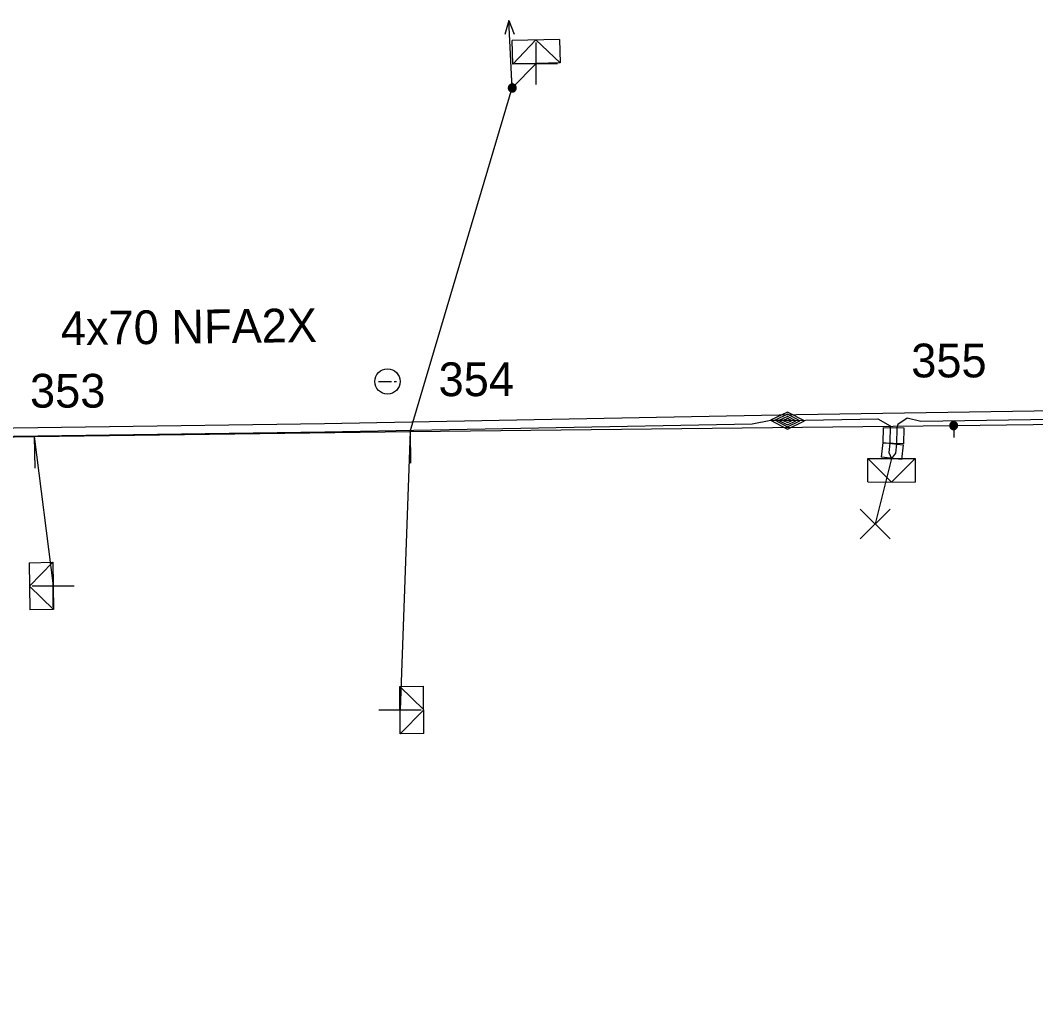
# Model space of a CAD drawing. Extents: x -540466 to -537383, y -1184038 to -1179972.
# Drawn here: x -538026.6 to -537996.54, y -1180873.24 to -1180843.84 of the extents above; entities that cross this region are included whole.
import ezdxf

# ---------------------------------------------------------------- set-up
doc = ezdxf.new("R2010")
doc.units = 0
for name, color, linetype in [('Vrstva 1', 7, 'Continuous'), ('Vrstva 10', 7, 'Continuous'), ('Vrstva 13', 7, 'Continuous'), ('Vrstva 14', 7, 'Continuous'), ('Vrstva 19', 7, 'Continuous'), ('Vrstva 2', 7, 'Continuous'), ('Vrstva 20', 7, 'Continuous'), ('Vrstva 31', 7, 'Continuous'), ('Vrstva 34', 7, 'Continuous'), ('Vrstva 36', 7, 'Continuous'), ('Vrstva 4', 7, 'Continuous'), ('Vrstva 5', 7, 'Continuous'), ('Vrstva 50', 7, 'Continuous'), ('Vrstva 51', 7, 'Continuous'), ('Vrstva 59', 7, 'Continuous'), ('Vrstva 8', 7, 'Continuous'), ('Vrstva 9', 7, 'Continuous')]:
    doc.layers.add(name, color=color, linetype=linetype)

# ---------------------------------------------------------------- blocks, each defined once
blk = doc.blocks.new('NN560')
at = {"layer": 'Vrstva 2'}
for points in [[(1.999, -0.001), (1.59, 0.141)], [(0, -0.001), (1.999, -0.001)], [(1.999, -0.001), (1.59, -0.134)]]:
    blk.add_lwpolyline(points, dxfattribs=at)
blk = doc.blocks.new('NN770')
at = {"layer": 'Vrstva 10'}
for p, q in [((0.002, 0.187), (0.002, 0.263)), ((0.002, -0.276), (0.002, 0.111))]:
    blk.add_line(p, q, dxfattribs=at)
blk.add_circle((0, -0.008), 0.375, dxfattribs=at)
blk = doc.blocks.new('NN870')
at = {"layer": 'Vrstva 4'}
for points in [[(0, -0.251), (0.5, 0.001), (0, 0.249), (-0.5, 0.001), (0, -0.251)], [(0.37, -0.003), (0, 0.186), (-0.362, 0.001), (0, -0.188), (0.37, -0.003)], [(0.245, -0.003), (0, 0.123), (-0.252, -0.003), (0, -0.125), (0.245, -0.003)], [(0.122, -0.003), (0, 0.06), (-0.13, -0.003), (0, -0.062), (0.122, -0.003)]]:
    blk.add_lwpolyline(points, dxfattribs=at)
blk = doc.blocks.new('NN800')
at = {"layer": 'Vrstva 1'}
for points in [[(-0.442, 0.442), (0.442, -0.442)], [(-0.442, -0.442), (0.442, 0.442)]]:
    blk.add_lwpolyline(points, dxfattribs=at)
blk = doc.blocks.new('NN630')
at = {"layer": 'Vrstva 9'}
for points in [[(-0.003, -0.7), (-0.703, 0)], [(-0.703, -0.7), (-0.703, 0), (0.697, 0), (0.697, -0.7)], [(-0.003, -0.7), (0.697, 0)], [(-0.703, -0.7), (0.697, -0.7)]]:
    blk.add_lwpolyline(points, dxfattribs=at)
blk = doc.blocks.new('NN500')
at = {"layer": 'Vrstva 2'}
for points in [[(-0.001, -0.235), (0.023, -0.234), (0.048, -0.23), (0.071, -0.224), (0.094, -0.215), (0.116, -0.204), (0.137, -0.191), (0.156, -0.175), (0.173, -0.158), (0.189, -0.139), (0.202, -0.118), (0.213, -0.096), (0.222, -0.073), (0.229, -0.049), (0.232, -0.025), (0.234, 0), (0.232, 0.024), (0.229, 0.048), (0.222, 0.072), (0.213, 0.095), (0.202, 0.117), (0.189, 0.138), (0.173, 0.157), (0.156, 0.174), (0.137, 0.19), (0.116, 0.203), (0.094, 0.214), (0.071, 0.223), (0.048, 0.229), (0.023, 0.233), (-0.001, 0.235), (-0.026, 0.233), (-0.05, 0.229), (-0.074, 0.223), (-0.097, 0.214), (-0.119, 0.203), (-0.139, 0.19), (-0.158, 0.174), (-0.176, 0.157), (-0.191, 0.138), (-0.205, 0.117), (-0.216, 0.095), (-0.225, 0.072), (-0.231, 0.048), (-0.235, 0.024), (-0.236, 0), (-0.235, -0.025), (-0.231, -0.049), (-0.225, -0.073), (-0.216, -0.096), (-0.205, -0.118), (-0.191, -0.139), (-0.176, -0.158), (-0.158, -0.175), (-0.139, -0.191), (-0.119, -0.204), (-0.097, -0.215), (-0.074, -0.224), (-0.05, -0.23), (-0.026, -0.234), (-0.001, -0.235)], [(-0.001, -0.235), (0.023, -0.234), (0.048, -0.23), (0.071, -0.224), (0.094, -0.215), (0.116, -0.204), (0.137, -0.191), (0.156, -0.175), (0.173, -0.158), (0.189, -0.139), (0.202, -0.118), (0.213, -0.096), (0.222, -0.073), (0.229, -0.049), (0.232, -0.025), (0.234, 0), (0.232, 0.024), (0.229, 0.048), (0.222, 0.072), (0.213, 0.095), (0.202, 0.117), (0.189, 0.138), (0.173, 0.157), (0.156, 0.174), (0.137, 0.19), (0.116, 0.203), (0.094, 0.214), (0.071, 0.223), (0.048, 0.229), (0.023, 0.233), (-0.001, 0.235), (-0.026, 0.233), (-0.05, 0.229), (-0.074, 0.223), (-0.097, 0.214), (-0.119, 0.203), (-0.139, 0.19), (-0.158, 0.174), (-0.176, 0.157), (-0.191, 0.138), (-0.205, 0.117), (-0.216, 0.095), (-0.225, 0.072), (-0.231, 0.048), (-0.235, 0.024), (-0.236, 0), (-0.235, -0.025), (-0.231, -0.049), (-0.225, -0.073), (-0.216, -0.096), (-0.205, -0.118), (-0.191, -0.139), (-0.176, -0.158), (-0.158, -0.175), (-0.139, -0.191), (-0.119, -0.204), (-0.097, -0.215), (-0.074, -0.224), (-0.05, -0.23), (-0.026, -0.234), (-0.001, -0.235)], [(-0.001, -0.206), (0.02, -0.205), (0.041, -0.201), (0.062, -0.196), (0.082, -0.188), (0.101, -0.178), (0.12, -0.167), (0.136, -0.153), (0.151, -0.138), (0.165, -0.121), (0.177, -0.103), (0.186, -0.084), (0.194, -0.064), (0.2, -0.043), (0.203, -0.022), (0.204, 0), (0.203, 0.021), (0.2, 0.042), (0.194, 0.063), (0.186, 0.083), (0.177, 0.102), (0.165, 0.12), (0.151, 0.137), (0.136, 0.152), (0.12, 0.166), (0.101, 0.177), (0.082, 0.187), (0.062, 0.195), (0.041, 0.2), (0.02, 0.204), (-0.001, 0.205), (-0.023, 0.204), (-0.044, 0.2), (-0.065, 0.195), (-0.085, 0.187), (-0.104, 0.177), (-0.122, 0.166), (-0.139, 0.152), (-0.154, 0.137), (-0.167, 0.12), (-0.179, 0.102), (-0.189, 0.083), (-0.197, 0.063), (-0.202, 0.042), (-0.205, 0.021), (-0.207, 0), (-0.205, -0.022), (-0.202, -0.043), (-0.197, -0.064), (-0.189, -0.084), (-0.179, -0.103), (-0.167, -0.121), (-0.154, -0.138), (-0.139, -0.153), (-0.122, -0.167), (-0.104, -0.178), (-0.085, -0.188), (-0.065, -0.196), (-0.044, -0.201), (-0.023, -0.205), (-0.001, -0.206)], [(-0.001, -0.176), (0.017, -0.175), (0.035, -0.172), (0.053, -0.168), (0.07, -0.161), (0.087, -0.153), (0.102, -0.143), (0.116, -0.131), (0.129, -0.118), (0.141, -0.104), (0.151, -0.088), (0.159, -0.072), (0.166, -0.055), (0.171, -0.037), (0.174, -0.019), (0.175, 0), (0.174, 0.018), (0.171, 0.036), (0.166, 0.054), (0.159, 0.071), (0.151, 0.087), (0.141, 0.103), (0.129, 0.117), (0.116, 0.13), (0.102, 0.142), (0.087, 0.152), (0.07, 0.16), (0.053, 0.167), (0.035, 0.172), (0.017, 0.174), (-0.001, 0.175), (-0.02, 0.174), (-0.038, 0.172), (-0.056, 0.167), (-0.073, 0.16), (-0.089, 0.152), (-0.105, 0.142), (-0.119, 0.13), (-0.132, 0.117), (-0.143, 0.103), (-0.153, 0.087), (-0.162, 0.071), (-0.168, 0.054), (-0.173, 0.036), (-0.176, 0.018), (-0.177, 0), (-0.176, -0.019), (-0.173, -0.037), (-0.168, -0.055), (-0.162, -0.072), (-0.153, -0.088), (-0.143, -0.104), (-0.132, -0.118), (-0.119, -0.131), (-0.105, -0.143), (-0.089, -0.153), (-0.073, -0.161), (-0.056, -0.168), (-0.038, -0.172), (-0.02, -0.175), (-0.001, -0.176)], [(-0.001, -0.147), (0.014, -0.146), (0.029, -0.143), (0.044, -0.139), (0.058, -0.134), (0.072, -0.127), (0.085, -0.119), (0.097, -0.109), (0.107, -0.098), (0.117, -0.086), (0.125, -0.073), (0.132, -0.06), (0.138, -0.046), (0.142, -0.031), (0.144, -0.016), (0.145, 0), (0.144, 0.015), (0.142, 0.03), (0.138, 0.045), (0.132, 0.059), (0.125, 0.073), (0.117, 0.086), (0.107, 0.097), (0.097, 0.108), (0.085, 0.118), (0.072, 0.126), (0.058, 0.133), (0.044, 0.139), (0.029, 0.143), (0.014, 0.145), (-0.001, 0.146), (-0.017, 0.145), (-0.032, 0.143), (-0.046, 0.139), (-0.061, 0.133), (-0.074, 0.126), (-0.087, 0.118), (-0.099, 0.108), (-0.11, 0.097), (-0.119, 0.086), (-0.128, 0.073), (-0.135, 0.059), (-0.14, 0.045), (-0.144, 0.03), (-0.147, 0.015), (-0.147, 0), (-0.147, -0.016), (-0.144, -0.031), (-0.14, -0.046), (-0.135, -0.06), (-0.128, -0.073), (-0.119, -0.086), (-0.11, -0.098), (-0.099, -0.109), (-0.087, -0.119), (-0.074, -0.127), (-0.061, -0.134), (-0.046, -0.139), (-0.032, -0.143), (-0.017, -0.146), (-0.001, -0.147)], [(-0.001, -0.117), (0.011, -0.116), (0.023, -0.114), (0.035, -0.111), (0.046, -0.107), (0.057, -0.101), (0.067, -0.095), (0.077, -0.087), (0.085, -0.078), (0.093, -0.069), (0.1, -0.059), (0.105, -0.048), (0.11, -0.036), (0.113, -0.025), (0.115, -0.013), (0.115, 0), (0.115, 0.012), (0.113, 0.024), (0.11, 0.036), (0.105, 0.047), (0.1, 0.058), (0.093, 0.068), (0.085, 0.078), (0.077, 0.086), (0.067, 0.094), (0.057, 0.101), (0.046, 0.106), (0.035, 0.11), (0.023, 0.114), (0.011, 0.116), (-0.001, 0.116), (-0.013, 0.116), (-0.025, 0.114), (-0.037, 0.11), (-0.049, 0.106), (-0.059, 0.101), (-0.07, 0.094), (-0.079, 0.086), (-0.088, 0.078), (-0.096, 0.068), (-0.102, 0.058), (-0.108, 0.047), (-0.112, 0.036), (-0.115, 0.024), (-0.117, 0.012), (-0.118, 0), (-0.117, -0.013), (-0.115, -0.025), (-0.112, -0.036), (-0.108, -0.048), (-0.102, -0.059), (-0.096, -0.069), (-0.088, -0.078), (-0.079, -0.087), (-0.07, -0.095), (-0.059, -0.101), (-0.049, -0.107), (-0.037, -0.111), (-0.025, -0.114), (-0.013, -0.116), (-0.001, -0.117)], [(-0.001, -0.087), (0.008, -0.087), (0.017, -0.085), (0.026, -0.083), (0.034, -0.08), (0.042, -0.076), (0.05, -0.071), (0.057, -0.065), (0.063, -0.059), (0.069, -0.051), (0.074, -0.044), (0.078, -0.036), (0.081, -0.027), (0.084, -0.019), (0.085, -0.01), (0.086, 0), (0.085, 0.009), (0.084, 0.018), (0.081, 0.026), (0.078, 0.035), (0.074, 0.043), (0.069, 0.051), (0.063, 0.058), (0.057, 0.064), (0.05, 0.07), (0.042, 0.075), (0.034, 0.079), (0.026, 0.082), (0.017, 0.085), (0.008, 0.086), (-0.001, 0.087), (-0.01, 0.086), (-0.019, 0.085), (-0.028, 0.082), (-0.037, 0.079), (-0.045, 0.075), (-0.052, 0.07), (-0.059, 0.064), (-0.066, 0.058), (-0.072, 0.051), (-0.077, 0.043), (-0.081, 0.035), (-0.084, 0.026), (-0.086, 0.018), (-0.088, 0.009), (-0.088, 0), (-0.088, -0.01), (-0.086, -0.019), (-0.084, -0.027), (-0.081, -0.036), (-0.077, -0.044), (-0.072, -0.052), (-0.066, -0.059), (-0.059, -0.065), (-0.052, -0.071), (-0.045, -0.076), (-0.037, -0.08), (-0.028, -0.083), (-0.019, -0.085), (-0.01, -0.087), (-0.001, -0.087)], [(-0.001, -0.058), (0.005, -0.057), (0.011, -0.056), (0.016, -0.055), (0.022, -0.053), (0.027, -0.05), (0.032, -0.047), (0.037, -0.043), (0.041, -0.039), (0.045, -0.034), (0.048, -0.029), (0.051, -0.024), (0.053, -0.018), (0.055, -0.012), (0.056, -0.006), (0.056, 0), (0.056, 0.006), (0.055, 0.011), (0.053, 0.017), (0.051, 0.023), (0.048, 0.028), (0.045, 0.033), (0.041, 0.038), (0.037, 0.042), (0.032, 0.046), (0.027, 0.049), (0.022, 0.052), (0.016, 0.054), (0.011, 0.056), (0.005, 0.057), (-0.001, 0.057), (-0.007, 0.057), (-0.013, 0.056), (-0.019, 0.054), (-0.025, 0.052), (-0.03, 0.049), (-0.035, 0.046), (-0.04, 0.042), (-0.044, 0.038), (-0.048, 0.033), (-0.051, 0.028), (-0.054, 0.023), (-0.056, 0.017), (-0.057, 0.011), (-0.058, 0.006), (-0.059, 0), (-0.058, -0.006), (-0.057, -0.012), (-0.056, -0.018), (-0.054, -0.024), (-0.051, -0.029), (-0.048, -0.034), (-0.044, -0.039), (-0.04, -0.043), (-0.035, -0.047), (-0.03, -0.05), (-0.025, -0.053), (-0.019, -0.055), (-0.013, -0.056), (-0.007, -0.057), (-0.001, -0.058)], [(-0.001, -0.028), (0.002, -0.028), (0.005, -0.028), (0.007, -0.027), (0.01, -0.026), (0.013, -0.024), (0.015, -0.023), (0.017, -0.021), (0.019, -0.019), (0.021, -0.017), (0.023, -0.014), (0.024, -0.012), (0.025, -0.009), (0.026, -0.006), (0.026, -0.003), (0.027, 0), (0.026, 0.002), (0.026, 0.005), (0.025, 0.008), (0.024, 0.011), (0.023, 0.013), (0.021, 0.016), (0.019, 0.018), (0.017, 0.02), (0.015, 0.022), (0.013, 0.024), (0.01, 0.025), (0.007, 0.026), (0.005, 0.027), (0.002, 0.027), (-0.001, 0.027), (-0.004, 0.027), (-0.007, 0.027), (-0.01, 0.026), (-0.012, 0.025), (-0.015, 0.024), (-0.018, 0.022), (-0.02, 0.02), (-0.022, 0.018), (-0.024, 0.016), (-0.025, 0.013), (-0.027, 0.011), (-0.028, 0.008), (-0.028, 0.005), (-0.029, 0.002), (-0.029, 0), (-0.029, -0.003), (-0.028, -0.006), (-0.028, -0.009), (-0.027, -0.012), (-0.025, -0.014), (-0.024, -0.017), (-0.022, -0.019), (-0.02, -0.021), (-0.018, -0.023), (-0.015, -0.024), (-0.012, -0.026), (-0.01, -0.027), (-0.007, -0.028), (-0.004, -0.028), (-0.001, -0.028)], [(0.234, 0), (0.704, 0)]]:
    blk.add_lwpolyline(points, dxfattribs=at)
blk = doc.blocks.new('NN510')
at = {"layer": 'Vrstva 2'}
blk.add_lwpolyline([(0.001, 0.002), (0.001, 0.939)], dxfattribs=at)

msp = doc.modelspace()

# ---------------------------------------------------------------- linework, layer by layer
at = {"layer": 'Vrstva 20'}
for points in [[(-538001.06, -1180856.374), (-538001.05, -1180855.904), (-538000.45, -1180855.916), (-538000.46, -1180856.386)], [(-538001.108, -1180856.786), (-538001.058, -1180856.346), (-538000.462, -1180856.414), (-538000.512, -1180856.854)]]:
    msp.add_lwpolyline(points, close=True, dxfattribs=at)
at = {"layer": 'Vrstva 5'}
for points in [[(-537935.17, -1180854.374), (-537936.98, -1180853.61), (-537941.28, -1180854.35), (-537949.98, -1180854.71), (-537951.472, -1180854.695), (-537960.303, -1180854.845), (-537975.112, -1180855.215), (-537981.461, -1180855.275), (-537989.551, -1180855.315), (-538003.622, -1180855.535), (-538017.592, -1180855.795), (-538031.76, -1180855.995), (-538036.269, -1180855.935), (-538042.769, -1180855.929), (-538043.37, -1180856.26)], [(-538003.89, -1180855.7), (-538004.38, -1180855.7), (-538004.937, -1180855.81), (-538017.588, -1180856.045), (-538031.76, -1180856.245), (-538036.271, -1180856.185), (-538042.759, -1180856.185), (-538043.336, -1180855.916), (-538043.931, -1180855.379), (-538044.204, -1180854.468), (-538044.312, -1180854.436)], [(-537954.854, -1180898.964), (-537954.63, -1180899.06), (-537953.86, -1180898.63), (-537953.37, -1180896.84), (-537950.73, -1180890.82), (-537949.69, -1180888.34), (-537949.87, -1180887.23), (-537951.14, -1180886.21), (-537951.45, -1180884.08), (-537950.75, -1180875.31), (-537948.83, -1180857.49), (-537949.94, -1180855.85), (-537951.468, -1180854.945), (-537960.297, -1180855.095), (-537975.108, -1180855.465), (-537981.459, -1180855.525), (-537989.549, -1180855.565), (-537999.946, -1180855.728), (-538000.35, -1180855.63), (-538000.625, -1180855.82), (-538000.65, -1180855.912), (-538000.66, -1180856.387), (-538000.692, -1180856.666), (-538000.81, -1180856.82)], [(-538003.89, -1180855.7), (-538001.22, -1180855.65), (-538000.851, -1180855.854), (-538000.86, -1180856.373), (-538000.891, -1180856.643), (-538000.81, -1180856.82)]]:
    msp.add_lwpolyline(points, dxfattribs=at)
at = {"layer": 'Vrstva 50'}
msp.add_lwpolyline([(-538033.892, -1180856.303), (-538026.189, -1180856.168), (-538015.061, -1180856.026), (-537998.972, -1180855.851), (-537981.689, -1180855.628)], dxfattribs=at)
at = {"layer": 'Vrstva 59'}
msp.add_lwpolyline([(-538000.81, -1180856.82), (-538001.297, -1180858.763)], dxfattribs=at)
at = {"layer": 'Vrstva 8'}
for points in [[(-538015.061, -1180856.026), (-538012.039, -1180845.848), (-538011.326, -1180845.125)], [(-538026.189, -1180856.168), (-538025.63, -1180860.6)], [(-538015.061, -1180856.026), (-538015.36, -1180864.27)]]:
    msp.add_lwpolyline(points, dxfattribs=at)

# ---------------------------------------------------------------- block references
at = {"layer": 'Vrstva 13'}
for name, p, rotation in [('NN560', (-538012.039, -1180845.848), 92.79900276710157), ('NN510', (-538026.188, -1180856.167), -179.01647781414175), ('NN510', (-538015.061, -1180856.025), -179.45549445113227)]:
    msp.add_blockref(name, p, dxfattribs=dict(at, rotation=rotation))
at = {"layer": 'Vrstva 13', "xscale": 0.5, "yscale": 0.5}
for p, rotation in [((-538012.039, -1180845.849), 92.82399999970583), ((-537998.972, -1180855.851), -89.36516969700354)]:
    msp.add_blockref('NN500', p, dxfattribs=dict(at, rotation=rotation))
at = {"layer": 'Vrstva 19', "rotation": -0.961526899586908}
msp.add_blockref('NN870', (-538003.89, -1180855.7), dxfattribs=at)
at = {"layer": 'Vrstva 31'}
for p, rotation in [((-538011.326, -1180845.125), -178.63200265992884), ((-538000.81, -1180856.82), -0.08553257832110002), ((-538025.63, -1180860.6), -89.01441383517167), ((-538015.361, -1180864.271), 90.55261936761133)]:
    msp.add_blockref('NN630', p, dxfattribs=dict(at, rotation=rotation))
at = {"layer": 'Vrstva 34', "rotation": 45}
for p in [(-538011.326, -1180845.125), (-538025.63, -1180860.6), (-538015.36, -1180864.27)]:
    msp.add_blockref('NN800', p, dxfattribs=at)
at = {"layer": 'Vrstva 34'}
msp.add_blockref('NN800', (-538001.297, -1180858.763), dxfattribs=at)
at = {"layer": 'Vrstva 36', "rotation": -89.45026946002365}
msp.add_blockref('NN770', (-538015.725, -1180854.542), dxfattribs=at)

# ---------------------------------------------------------------- texts
at = {"layer": 'Vrstva 14'}
for s, p in [('355', (-538000.227, -1180854.421)), ('354', (-538014.219, -1180854.977)), ('353', (-538026.314, -1180855.317))]:
    msp.add_text(s, height=1, dxfattribs=at).set_placement(p)
at = {"layer": 'Vrstva 51'}
msp.add_text('4x70 NFA2X', height=1, rotation=0.731, dxfattribs=at).set_placement((-538025.395, -1180853.468))

doc.saveas('drawing.dxf')
